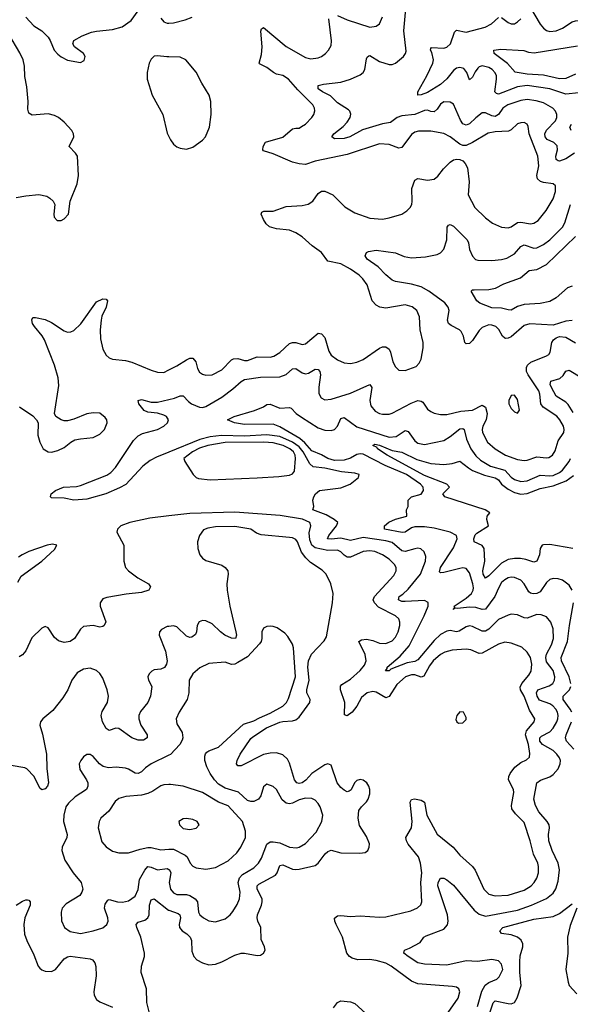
# Model space of a CAD drawing. Header units: inches. Extents: x 1834610 to 2027685, y 642842 to 774116.
# Tile 525 of 632: x 1979073 to 1982497, y 720913 to 727040. Entities that reach past the tile are written whole.
import ezdxf

# ---------------------------------------------------------------- set-up
doc = ezdxf.new("R2010")
doc.units = ezdxf.units.IN
doc.header["$MEASUREMENT"] = 0
doc.layers.add('B9772', color=7, linetype='Continuous')
doc.layers.add('B9782', color=7, linetype='Continuous')

msp = doc.modelspace()

# ---------------------------------------------------------------- linework, layer by layer
at = {"layer": 'B9772', "color": 5}
for points, elevation in [([(1979110, 727055.5), (1979161.2, 727001.2), (1979210, 726970.4), (1979250.4, 726930), (1979263.1, 726910), (1979287, 726850), (1979310, 726824.4), (1979330, 726808.5), (1979370, 726788.2), (1979450, 726774), (1979473.4, 726786.6), (1979479.3, 726810), (1979469, 726830), (1979414, 726870), (1979404, 726890), (1979409, 726910), (1979461, 726939), (1979519.1, 726960.9), (1979551.3, 726968.7), (1979650, 726979.5), (1979710, 726994.9), (1979766.2, 727033.8), (1979810, 727094.8)], 420), ([(1979950.8, 727050), (1979970, 727026), (1979990, 727017.3), (1980000, 727018.2)], 420), ([(1979050, 725932.9), (1979110, 725944.2), (1979191.6, 725951.5), (1979241.4, 725941.4), (1979260.7, 725930), (1979280.7, 725910), (1979290.7, 725889.3), (1979284.9, 725830), (1979287.3, 725810), (1979304.7, 725790), (1979330, 725790.8), (1979350, 725800.7), (1979375.1, 725830), (1979386, 725910), (1979430, 726018), (1979438, 726070), (1979432.2, 726190), (1979418.9, 726210), (1979379.7, 726250), (1979409.7, 726310), (1979407.1, 726330), (1979396.4, 726350), (1979350, 726401.7), (1979314.7, 726430), (1979290, 726443.1), (1979250, 726454.2), (1979150, 726445.4), (1979130, 726458), (1979122.5, 726482.5), (1979124.7, 726530), (1979117.6, 726622.4), (1979105.4, 726685.4), (1979102.7, 726750), (1979094.5, 726790), (1979073.8, 726833.8), (1979005.4, 726950)], 420), ([(1980000, 726807.9), (1979988.1, 726808.1), (1979930, 726815.4), (1979910, 726811.6), (1979890, 726794.5), (1979878.9, 726770), (1979864.6, 726710), (1979865.7, 726670), (1979895.8, 726570), (1979963.6, 726450), (1979990, 726333.4), (1980000, 726313.6)], 420), ([(1979070.4, 724630), (1979154.9, 724574.9), (1979178, 724550), (1979186.8, 724530), (1979186, 724454), (1979197.6, 724410), (1979219.1, 724370), (1979250, 724350.5), (1979270, 724348.8), (1979310, 724359.5), (1979350, 724378.4), (1979390, 724410.5), (1979415.6, 724424.4), (1979450, 724432.4), (1979530, 724438.7), (1979570, 724459.5), (1979599.6, 724490), (1979616.9, 724530), (1979613.6, 724550), (1979605.1, 724565.1), (1979571, 724591), (1979530, 724592.6), (1979490, 724586.3), (1979410, 724553.6), (1979370, 724542.9), (1979350, 724542.9), (1979329.6, 724549.6), (1979297.2, 724570), (1979289.2, 724590), (1979316.6, 724763.4), (1979312.5, 724810), (1979289.9, 724889.9), (1979226.5, 725046.5), (1979211.9, 725071.9), (1979164, 725130), (1979151.8, 725150), (1979147.2, 725172.8), (1979154, 725186), (1979170, 725187.3), (1979230, 725174), (1979270, 725155.5), (1979350, 725102.6), (1979370, 725095.5), (1979390, 725096.5), (1979410, 725106), (1979453.8, 725146.2), (1979550, 725283.7), (1979590, 725302), (1979610, 725301), (1979618.8, 725290), (1979610.4, 725250.4), (1979584.3, 725195.7), (1979578.4, 725170), (1979572.5, 725110), (1979574.2, 725054.2), (1979590.2, 724990), (1979610, 724951.8), (1979630, 724935.2), (1979650, 724927.1), (1979730, 724918.5), (1979770, 724908.1), (1979890, 724858), (1979930, 724846.2), (1979970, 724844.7), (1980000, 724860)], 380), ([(1980000, 724348.6), (1979922.6, 724317.4), (1979884.3, 724295.7), (1979838.4, 724261.6), (1979732, 724148), (1979693.9, 724126.1), (1979608.8, 724090), (1979490, 724056.4), (1979410, 724049.1), (1979350, 724061.7), (1979270, 724065.2), (1979264, 724070), (1979269, 724090), (1979295.3, 724110), (1979344, 724130), (1979425.3, 724134.7), (1979450, 724140.3), (1979615.3, 724204.7), (1979638.9, 724221.1), (1979667.7, 724252.3), (1979779.5, 724420.5), (1979809.1, 724450.9), (1979835.4, 724464.6), (1979929.6, 724490), (1979969.6, 724510), (1979991.8, 724530), (1979998.7, 724550), (1979985.1, 724570), (1979970, 724578.5), (1979930, 724590.8), (1979870, 724598), (1979846.7, 724606.7), (1979814.5, 724650), (1979810, 724670.8), (1979830, 724675.8), (1979890, 724659.7), (1979930, 724659.8), (1980000, 724676)], 360), ([(1980000, 723952.2), (1979881.7, 723938.3), (1979758.3, 723910), (1979702.2, 723890), (1979680.2, 723870), (1979677.8, 723850), (1979720.3, 723770), (1979720.9, 723670), (1979731.2, 723631.2), (1979750.3, 723610), (1979806.8, 723566.8), (1979874.4, 723530), (1979886, 723510), (1979874.9, 723490), (1979830, 723474.4), (1979735.5, 723464.5), (1979615, 723445), (1979590, 723436.1), (1979573, 723410), (1979573.5, 723390), (1979607.9, 723292.1), (1979597.3, 723270), (1979590, 723262.7), (1979570, 723259.3), (1979529.6, 723269.6), (1979470, 723263.5), (1979450, 723246.3), (1979413.8, 723190), (1979386.3, 723170), (1979350, 723163.1), (1979313.5, 723173.5), (1979290, 723195.9), (1979250, 723256.4), (1979230, 723264.2), (1979210, 723254.2), (1979147.6, 723192.4), (1979110, 723111.8), (1979090, 723087.6), (1979070, 723074)], 380), ([(1979060.4, 723539.6), (1979082.4, 723577.6), (1979211.1, 723670), (1979290, 723743.1), (1979303, 723770), (1979275.8, 723775.8), (1979242.6, 723770), (1979130.3, 723730), (1979087.2, 723710), (1979065.5, 723694.5)], 380), ([(1980000, 723264.5), (1979990, 723263.5), (1979954, 723246), (1979941.6, 723230), (1979939.5, 723210), (1979978.7, 723110), (1979990.1, 723049.9), (1979986.5, 723030), (1979972.3, 723007.7), (1979950, 722998.3), (1979910, 722993), (1979894.2, 722985.8), (1979878.5, 722970), (1979870.2, 722950), (1979872.8, 722930), (1979893.8, 722890), (1979885.8, 722830), (1979870.1, 722790), (1979824.6, 722735.4), (1979814.2, 722710), (1979813.4, 722690), (1979825.5, 722650), (1979865, 722590), (1979865.3, 722570), (1979842.6, 722557.4), (1979810, 722556.2), (1979770, 722570.7), (1979690, 722629.8), (1979670, 722631.7), (1979630, 722617.3), (1979610, 722629.8), (1979588.6, 722670), (1979580.2, 722710), (1979585.8, 722734.2), (1979618, 722790), (1979624.2, 722830), (1979616, 722870), (1979590, 722941.7), (1979571.2, 722971.2), (1979550, 722988.9), (1979510, 723003.5), (1979470, 722998), (1979430, 722975.6), (1979396.5, 722930), (1979371.1, 722868.9), (1979340.5, 722819.5), (1979278.7, 722741.3), (1979217.1, 722690), (1979202.4, 722670), (1979198.4, 722650), (1979214.4, 722594.4), (1979238.3, 722470), (1979240.8, 722380.8), (1979252.4, 722290), (1979245.7, 722270), (1979230, 722253), (1979210, 722247.6), (1979198, 722258), (1979162.2, 722330), (1979117.4, 722377.4), (1979104, 722384), (1979018.7, 722398.7)], 420), ([(1980000, 722462.2), (1979890, 722409), (1979855.4, 722384.6), (1979830, 722359.3), (1979810, 722348), (1979790, 722351.7), (1979750, 722376.2), (1979730, 722382), (1979672.3, 722387.7), (1979625.2, 722385.2), (1979592.3, 722392.3), (1979569.8, 722409.8), (1979530, 722455.6), (1979510, 722467.6), (1979490, 722467.6), (1979470, 722453.3), (1979452, 722430), (1979442.6, 722410), (1979446.9, 722373.1), (1979489, 722310), (1979496.9, 722290), (1979497.3, 722270), (1979487.4, 722250), (1979417.1, 722202.8), (1979375.4, 722164.6), (1979358.9, 722141.1), (1979346.2, 722090), (1979344.7, 722050), (1979367.6, 721970), (1979366.3, 721950), (1979336.5, 721890), (1979333.7, 721870), (1979352.9, 721810), (1979404.6, 721730), (1979455.8, 721670), (1979464.6, 721630), (1979458.9, 721610), (1979446.4, 721590), (1979362.3, 721537.7), (1979336.5, 721510), (1979330, 721486), (1979331.6, 721431.5), (1979350.4, 721390), (1979386.8, 721366.8), (1979450, 721354.3), (1979530, 721369.4), (1979590.7, 721389.3), (1979614.7, 721410), (1979622.6, 721430), (1979621, 721450), (1979600.3, 721510), (1979603.6, 721536.4), (1979620, 721560), (1979630, 721565.2), (1979680.7, 721550), (1979711.6, 721548.4), (1979750, 721556.8), (1979790, 721584.9), (1979810, 721628), (1979817.8, 721690), (1979850, 721747.9), (1979870, 721769.3), (1979890, 721766.6), (1979930, 721748.9), (1979990, 721757.4), (1980000, 721752.6)], 440), ([(1980000, 722280.5), (1979970, 722278.4), (1979950, 722272.7), (1979901.1, 722238.9), (1979870, 722223.6), (1979830, 722213.5), (1979733.7, 722206.3), (1979690, 722194.3), (1979666.2, 722173.8), (1979626.4, 722113.6), (1979578, 722070), (1979566.3, 722050), (1979559.7, 722010), (1979584.2, 721924.2), (1979610, 721892.2), (1979650, 721865.3), (1979690, 721855.6), (1979750, 721855.5), (1979820.9, 721879.1), (1979870, 721888.6), (1979890, 721888.6), (1979950, 721875), (1980000, 721877.4)], 460), ([(1979050, 721530.2), (1979090, 721554.6), (1979110, 721563.1), (1979122, 721562), (1979130, 721560.5), (1979137, 721550), (1979138.3, 721530), (1979103.9, 721450), (1979099.1, 721410), (1979102, 721350), (1979116.2, 721310), (1979160.7, 721220.7), (1979187.3, 721150), (1979197.7, 721137.7), (1979210, 721126.9), (1979230, 721119.6), (1979270, 721116.1), (1979296, 721130), (1979350, 721195.2), (1979370, 721209.1), (1979387.5, 721212.5), (1979510, 721195.8), (1979524.9, 721190), (1979540.9, 721170), (1979547.1, 721147.1), (1979547.2, 721090), (1979533.1, 720990), (1979534.9, 720970), (1979550, 720942.4), (1979570, 720928.5), (1979650, 720894.4)], 420), ([(1979881.3, 720850), (1979864.1, 720924.1), (1979861.4, 721010), (1979827.3, 721110), (1979831, 721150), (1979848.7, 721210), (1979849.3, 721230), (1979825.5, 721330), (1979800.5, 721390), (1979796.5, 721410), (1979810, 721424.9), (1979850, 721436.3), (1979868.9, 721451.1), (1979876.9, 721470), (1979879.9, 721530), (1979890, 721563.6), (1979910, 721568.4), (1979998.6, 721498.6), (1980000, 721498.1)], 420)]:
    msp.add_lwpolyline(points, dxfattribs=dict(at, elevation=elevation))
at = {"layer": 'B9782', "color": 5}
for points, elevation in [([(1982523.2, 726210), (1982470, 726174.7), (1982430, 726158.8), (1982421.1, 726161.1), (1982408.6, 726170), (1982407.6, 726190), (1982418.5, 726230), (1982415, 726255), (1982394.9, 726274.9), (1982353.6, 726293.6), (1982340.2, 726310), (1982339.9, 726330), (1982348.8, 726351.2), (1982404.5, 726410), (1982413.8, 726430), (1982414.4, 726450), (1982405.3, 726470), (1982388.7, 726490), (1982330, 726523), (1982284.5, 726535.5), (1982230, 726542.3), (1982190, 726537.7), (1982109.2, 726510), (1982078.8, 726490), (1982050, 726450.6), (1982030, 726437.9), (1982010, 726440.7), (1981970, 726459.9), (1981950, 726459.4), (1981910, 726429.8), (1981870, 726392.4), (1981850, 726383.4), (1981830, 726391.6), (1981813.6, 726413.6), (1981770, 726513.3), (1981750, 726527.1), (1981710, 726528.7), (1981690, 726514.5), (1981670, 726483.5), (1981650, 726466.5), (1981630, 726467.9), (1981610, 726475.6), (1981590, 726474.4), (1981530, 726450.3), (1981450, 726441.7), (1981421.3, 726430), (1981380.1, 726399.9), (1981330, 726392), (1981205.1, 726354.9), (1981125.3, 726310), (1981090, 726300.2), (1981030, 726297.4), (1981013.6, 726310), (1981026.4, 726330), (1981084.2, 726375.8), (1981110, 726402.8), (1981128.1, 726430), (1981132.6, 726452.6), (1981127, 726470), (1981118.1, 726478.1), (1981050, 726521.7), (1981005.1, 726565.1), (1980955.8, 726590), (1980929.7, 726610), (1980929.5, 726630), (1980961.8, 726638.2), (1981070, 726651), (1981130, 726670.2), (1981190, 726696.5), (1981208.5, 726711.5), (1981219.4, 726730), (1981230, 726796), (1981233.9, 726806.1), (1981244.9, 726815.1), (1981250, 726816.5), (1981310, 726779.7), (1981370, 726760.3), (1981390, 726760.3), (1981410, 726768.5), (1981460.5, 726810), (1981471.8, 726828.2), (1981475.5, 726844.5), (1981462.9, 726970), (1981475.6, 727130)], 360), ([(1981050, 727064.8), (1981110, 727039.1), (1981250, 726993.4), (1981290, 726998.9), (1981310, 727014.4), (1981330, 727057.3)], 380), ([(1982250, 727114), (1982310, 727011.3), (1982330, 726985.8), (1982350, 726971.3), (1982370, 726965.8), (1982410, 726969.3), (1982450, 726986.2), (1982510, 727026.9), (1982530, 727032.4), (1982610, 727038.3), (1982633.8, 727046.2)], 340), ([(1980000, 727018.2), (1980030, 727020.7), (1980102, 727038), (1980145.2, 727054.8)], 420), ([(1980000, 724860), (1980050, 724885.5), (1980110, 724923), (1980130, 724932.4), (1980150, 724933), (1980168.2, 724910), (1980177.6, 724870), (1980190, 724847), (1980210, 724832.9), (1980230, 724827.7), (1980270, 724830.2), (1980330, 724861.8), (1980390, 724923.8), (1980402.4, 724930), (1980430, 724931.3), (1980470, 724919.5), (1980490, 724919.5), (1980550, 724941.9), (1980630, 724938.6), (1980653.6, 724946.4), (1980690, 724967.8), (1980750, 725023.9), (1980770, 725031.8), (1980790, 725030.7), (1980830, 725019.3), (1980850, 725023.2), (1980930, 725088.1), (1980950, 725084.7), (1980970, 725061.1), (1980995.9, 724975.9), (1981010, 724952.9), (1981050, 724922.7), (1981090, 724903.6), (1981130, 724899.6), (1981170, 724907.7), (1981210, 724925.8), (1981310, 724995), (1981330, 725004.2), (1981350, 725004.4), (1981370.2, 724990), (1981379.7, 724970), (1981393.4, 724910), (1981410, 724879.5), (1981430, 724859.5), (1981470, 724855.6), (1981538.3, 724881.7), (1981557.7, 724902.3), (1981570, 724927.3), (1981583.3, 724996.7), (1981582.4, 725030), (1981562.8, 725110), (1981559.2, 725190), (1981543, 725230), (1981512.9, 725252.9), (1981470, 725264.5), (1981350, 725243.7), (1981311.7, 725251.7), (1981290, 725263.7), (1981265.3, 725290), (1981233.3, 725390), (1981207.1, 725427.1), (1981184.1, 725450), (1981130, 725487.4), (1981070, 725520.9), (1980990, 725537.7), (1980949.9, 725589.9), (1980891.6, 725631.6), (1980830, 725688.2), (1980790, 725713.5), (1980750, 725730.7), (1980670, 725737.8), (1980626.4, 725750), (1980605.3, 725770), (1980590, 725796.2), (1980573.6, 725830), (1980578, 725842), (1980591.6, 725848.4), (1980650, 725847.4), (1980730, 725876.2), (1980830, 725883.5), (1980867.9, 725892.1), (1980896.2, 725910), (1980930, 725958), (1980950, 725972.2), (1980970, 725973.4), (1981019.5, 725950), (1981095.9, 725875.9), (1981157.2, 725837.2), (1981250, 725804.9), (1981330, 725798.9), (1981370, 725806), (1981450, 725830.4), (1981480.7, 725850), (1981500.5, 725870), (1981510.8, 725889.2), (1981514.5, 725910), (1981511.8, 725990), (1981530, 726041.6), (1981550, 726051.6), (1981610, 726041.5), (1981650, 726047.4), (1981674.4, 726065.6), (1981708, 726112), (1981750, 726153.1), (1981770, 726167.4), (1981791.7, 726171.7), (1981810, 726170.3), (1981830, 726160.3), (1981844.5, 726144.5), (1981857.7, 726117.7), (1981868.2, 726030), (1981862.8, 725950), (1981903.2, 725870), (1981970, 725806.5), (1982014.2, 725774.2), (1982068.7, 725748.7), (1982110, 725744.2), (1982130, 725750.2), (1982170, 725777.4), (1982190, 725780.2), (1982250, 725768.5), (1982270, 725773.4), (1982297.4, 725790), (1982347.9, 725852.1), (1982390, 725924.4), (1982405.1, 725970), (1982405.1, 726005.1), (1982390, 726018.4), (1982330, 726026), (1982312.7, 726032.7), (1982292.5, 726050), (1982289.2, 726070), (1982302.5, 726130), (1982295.4, 726190), (1982240.6, 726330), (1982235.2, 726375.2), (1982228.4, 726388.5), (1982210, 726398.9), (1982190, 726398.5), (1982170, 726390.9), (1982130, 726354.4), (1982113.1, 726346.9), (1982030, 726342.7), (1981986, 726334), (1981890, 726274.5), (1981850, 726256.5), (1981830, 726257.7), (1981810, 726265.3), (1981750, 726310.7), (1981710, 726331.4), (1981630, 726345), (1981553.7, 726346.3), (1981530, 726340.3), (1981510, 726325.4), (1981450, 726244.2), (1981430, 726240.3), (1981370, 726263.4), (1981310, 726267.3), (1981110, 726199.9), (1980910, 726159.5), (1980850, 726139.2), (1980810, 726143), (1980770, 726153.9), (1980650, 726203.9), (1980590, 726223.5), (1980585.6, 726230), (1980587.5, 726250), (1980602.3, 726277.7), (1980710, 726309.4), (1980770, 726359.6), (1980790, 726365.5), (1980810, 726365.2), (1980826.1, 726373.9), (1980850, 726390.4), (1980889.6, 726430), (1980901.6, 726450), (1980907.8, 726472.2), (1980906.6, 726490), (1980896.9, 726510), (1980802.3, 726602.3), (1980744.7, 726670), (1980710, 726692.5), (1980670, 726700.5), (1980650.9, 726710), (1980610, 726741.7), (1980564.8, 726764.8), (1980562.2, 726770), (1980577.1, 726822.8), (1980581.7, 726870), (1980572.9, 726967.1), (1980577.6, 726982.4), (1980590, 726990.3), (1980730, 726872.6), (1980850, 726804.2), (1980883.1, 726796.9), (1980930, 726802.6), (1980949.7, 726810.3), (1980974.5, 726830), (1980994, 726850), (1981010, 726878), (1981012.7, 726907.3), (1980996.1, 727043.9)], 380), ([(1982550, 726583.7), (1982470, 726576.9), (1982370, 726609.9), (1982230, 726629.9), (1982170, 726622.7), (1982050, 726577), (1982039.4, 726579.4), (1982027.7, 726590), (1982038.7, 726670), (1982037.7, 726690), (1982030, 726709.7), (1982010.7, 726730), (1981990, 726741.2), (1981950, 726751.5), (1981930, 726745.2), (1981922.4, 726737.6), (1981905.5, 726714.5), (1981890, 726681.3), (1981870, 726666.3), (1981852.9, 726710), (1981835.8, 726735.8), (1981810, 726742.6), (1981790, 726737.8), (1981770, 726722.8), (1981730, 726672.5), (1981690, 726636.7), (1981610, 726586.2), (1981570, 726572.3), (1981548.7, 726570), (1981549.3, 726590), (1981605.1, 726690), (1981642.6, 726770), (1981646.3, 726790), (1981635.6, 726835.6), (1981628, 726850), (1981630, 726861), (1981634, 726866), (1981710, 726861.7), (1981730, 726869.5), (1981752.1, 726890), (1981778.1, 726961.9), (1981790, 726975), (1981850, 726962.2), (1981967.9, 726992.1), (1982006.8, 727013.2), (1982050, 727053.2)], 340), ([(1982070, 727052.8), (1982110, 727021.6), (1982130, 727012.8), (1982150, 727013.7), (1982170, 727025.4), (1982190, 727045.6)], 340), ([(1982530, 726699.9), (1982470, 726673.9), (1982430, 726671.8), (1982330, 726694.3), (1982230, 726700.7), (1982153.9, 726713.9), (1982106.6, 726766.6), (1982022.9, 726830), (1982021.2, 726850), (1982064.4, 726855.6), (1982208, 726848), (1982238, 726838), (1982273.4, 726833.4), (1982543.1, 726876.9)], 320), ([(1980000, 726313.6), (1980011.2, 726291.2), (1980030, 726265.5), (1980050, 726248.4), (1980070, 726239.5), (1980110, 726234.6), (1980150, 726246.5), (1980209.6, 726290), (1980228.2, 726310), (1980253.5, 726370), (1980263.8, 726450), (1980262, 726530), (1980252, 726570), (1980204.9, 726644.9), (1980170, 726712.4), (1980105.4, 726790), (1980070, 726807), (1980000, 726807.9)], 420), ([(1982502.2, 726350), (1982494.8, 726370), (1982505.4, 726390)], 340), ([(1982510, 725167.6), (1982470, 725163.6), (1982390, 725139.1), (1982246.8, 725146.8), (1982210, 725136.8), (1982130, 725066.2), (1982110, 725057.1), (1982096.6, 725056.6), (1982090, 725056.8), (1982076, 725070), (1982052.5, 725112.5), (1982034, 725130), (1982010, 725139.3), (1981990, 725139.8), (1981950, 725123.9), (1981930, 725104.8), (1981890, 725042.4), (1981870, 725025.3), (1981850, 725022.7), (1981842.2, 725030), (1981833.4, 725070), (1981818.8, 725098.8), (1981808.6, 725110), (1981756.7, 725136.6), (1981740.4, 725150), (1981734.2, 725170), (1981743.2, 725230), (1981738.7, 725250), (1981717.3, 725277.3), (1981618.2, 725350), (1981570, 725376.6), (1981510, 725394.3), (1981410.6, 725410.6), (1981390, 725419.2), (1981350, 725451.9), (1981301.6, 725501.6), (1981233.6, 725550), (1981220.9, 725570), (1981229.3, 725590), (1981242.9, 725597.1), (1981290, 725605.5), (1981409.2, 725589.2), (1981465.1, 725565.1), (1981510, 725557.7), (1981596.4, 725563.6), (1981670, 725578.2), (1981691.1, 725588.9), (1981710, 725612.2), (1981728.6, 725670), (1981732.4, 725747.6), (1981739.5, 725760.5), (1981750, 725765.3), (1981770, 725754.7), (1981856.9, 725670), (1981864.7, 725650), (1981871.1, 725610), (1981888.6, 725568.6), (1981908.2, 725548.2), (1981923, 725543), (1982010, 725541.6), (1982070, 725547.6), (1982103.5, 725556.5), (1982150, 725582.8), (1982190, 725628.4), (1982210, 725638.4), (1982270, 725617.4), (1982290, 725619.8), (1982330, 725639.8), (1982370, 725669.4), (1982450, 725749.3), (1982463.6, 725776.4), (1982499.2, 725890)], 360), ([(1982510, 725380.8), (1982479.6, 725370), (1982410.5, 725309.5), (1982370, 725286.6), (1982310, 725273.6), (1982210, 725266.9), (1982170, 725254), (1982130, 725232.7), (1982110, 725233.3), (1982070, 725244.1), (1982010, 725246.5), (1981935, 725275.1), (1981915.6, 725290), (1981880.9, 725350), (1981890, 725358), (1981900.4, 725359.6), (1981990, 725360.2), (1982031.2, 725368.8), (1982084.6, 725395.4), (1982186.7, 725433.3), (1982241.7, 725478.4), (1982290, 725485.3), (1982350, 725515.9), (1982529.9, 725690)], 340), ([(1980000, 724676), (1980035.8, 724684.2), (1980070, 724699.6), (1980090, 724699.5), (1980122.7, 724662.7), (1980140.3, 724650), (1980190, 724629.3), (1980210, 724627.3), (1980230, 724632.3), (1980330, 724690.1), (1980398.2, 724741.8), (1980450, 724789.2), (1980470, 724799.7), (1980570, 724816), (1980690, 724817.6), (1980730, 724831), (1980770, 724866), (1980790, 724869.2), (1980830, 724841.8), (1980850, 724835.2), (1980870, 724839.7), (1980910, 724865.5), (1980930, 724862.3), (1980938.8, 724850), (1980944, 724830), (1980933.8, 724753.8), (1980933.7, 724713.7), (1980947.1, 724687.1), (1980970, 724674.9), (1981010, 724679.2), (1981130, 724716.2), (1981250, 724768.7), (1981263.2, 724750), (1981250.2, 724670.2), (1981256, 724636), (1981283.9, 724603.9), (1981310, 724589.1), (1981330, 724583.9), (1981370, 724584.9), (1981390, 724591.3), (1981507.2, 724652.8), (1981550, 724669.3), (1981570, 724666.7), (1981579.5, 724659.5), (1981610, 724617), (1981630, 724602.3), (1981651.1, 724591.1), (1981690, 724582.2), (1981730, 724583.8), (1981817.3, 724602.7), (1981890, 724609.5), (1981950, 724640.7), (1981970, 724628.7), (1981979.6, 724590), (1981973.8, 724550), (1981953.1, 724510), (1981948.8, 724490), (1981951.7, 724470), (1981983.2, 724410), (1982030, 724369.3), (1982093.7, 724330), (1982170, 724303.5), (1982210, 724297.1), (1982230, 724297.8), (1982290, 724320.1), (1982350, 724313.7), (1982364, 724316), (1982386.9, 724330), (1982402.4, 724357.6), (1982421, 724419), (1982456.5, 724470), (1982460.2, 724490), (1982455, 724510), (1982432.1, 724550), (1982412.9, 724572.9), (1982329.4, 724629.4), (1982314.1, 724650), (1982308.3, 724710), (1982302, 724730), (1982234.8, 724830), (1982225.8, 724850), (1982224.6, 724875.4), (1982230.8, 724890), (1982252.1, 724907.9), (1982350, 724946.9), (1982363.1, 724956.9), (1982371.6, 724970), (1982383.1, 725030), (1982393.5, 725046.5), (1982410, 725060.3), (1982430, 725067.4), (1982470, 725063.1), (1982530, 725028.7)], 360), ([(1982514.9, 724594.9), (1982484.7, 724644.7), (1982470, 724660.4), (1982410, 724696.8), (1982379.6, 724750), (1982372.8, 724770), (1982376.9, 724790), (1982433.1, 724806.9), (1982453.6, 724826.4), (1982470, 724851.7), (1982490, 724858.2), (1982570, 724810.1)], 340), ([(1982509.2, 723490), (1982490, 723520.8), (1982450, 723552.5), (1982421.2, 723561.2), (1982390, 723562), (1982370, 723555.3), (1982350, 723537.2), (1982310, 723479.9), (1982290, 723468.2), (1982266.4, 723466.4), (1982250.5, 723470.5), (1982239.2, 723479.2), (1982210, 723529.6), (1982190, 723552), (1982150, 723568.8), (1982129.8, 723569.8), (1982110, 723565.5), (1982090, 723554.5), (1982070, 723536.5), (1982050, 723503.1), (1982028.3, 723450), (1981970, 723372.2), (1981950, 723368.5), (1981910, 723381.8), (1981870, 723384.6), (1981795.9, 723375.9), (1981781.4, 723378.6), (1981769.2, 723370), (1981778.6, 723381.4), (1981775.6, 723390), (1981850, 723439.5), (1981883.4, 723470), (1981894.1, 723490), (1981895.1, 723504.9), (1981891.7, 723530), (1981870, 723596.9), (1981850, 723624.1), (1981830, 723628.4), (1981810, 723625.5), (1981710, 723598.7), (1981690, 723598), (1981684.1, 723604.1), (1981690.7, 723630), (1981770, 723752.6), (1981793, 723810), (1981790.5, 723830), (1981750, 723851), (1981650, 723874.8), (1981590, 723884.2), (1981530, 723884.4), (1981510, 723878), (1981470, 723851.3), (1981451.3, 723848.7), (1981342.6, 723870), (1981342.6, 723890), (1981368.1, 723911.9), (1981409.3, 723930.7), (1981480.9, 723950), (1981479.5, 723990), (1981489.4, 724010), (1981489.5, 724050), (1981510, 724070.3), (1981570, 724088), (1981584, 724110), (1981581.5, 724130), (1981566.4, 724150), (1981478, 724210), (1981345.5, 724265.5), (1981210, 724336), (1981190, 724338.1), (1981170, 724333.1), (1981129.5, 724310.5), (1981090, 724298.4), (1981030, 724296.9), (1980989.7, 724309.8), (1980950, 724331.5), (1980890, 724356), (1980846.5, 724406.5), (1980814.5, 724434.5), (1980690, 724506.7), (1980650, 724522.8), (1980470, 724521.4), (1980409, 724530), (1980365.2, 724550), (1980406, 724570), (1980532.2, 724607.8), (1980589.4, 724630), (1980610, 724644.4), (1980630, 724647.2), (1980690, 724622.1), (1980750, 724626.8), (1980761.5, 724621.5), (1980792.7, 724590), (1980825.9, 724565.9), (1980930, 724499.9), (1980970, 724485.5), (1981010, 724483.5), (1981030.9, 724489.1), (1981050.4, 724509.6), (1981070, 724558), (1981090, 724565.2), (1981170, 724505.9), (1981370, 724442.6), (1981414.2, 724445.8), (1981470, 724482.6), (1981490, 724476.9), (1981530, 724418.8), (1981550, 724404.3), (1981590, 724395.4), (1981710, 724421.7), (1981750, 724445.1), (1981810, 724493.6), (1981830, 724496.3), (1981837.6, 724490), (1981851.5, 724430), (1981877.8, 724370), (1981910, 724325), (1981937.9, 724297.9), (1982000.8, 724260.8), (1982090, 724236.5), (1982130, 724193.1), (1982150, 724178.7), (1982190, 724166.6), (1982230, 724169.6), (1982310, 724205.6), (1982370, 724200.8), (1982390, 724204), (1982430, 724221.1), (1982450, 724237.4), (1982489.6, 724290.4), (1982498.2, 724310)], 340), ([(1981920.9, 720899.1), (1981946.4, 720993.6), (1981968.3, 721031.7), (1981990, 721049), (1982040.5, 721070), (1982055.9, 721084.1), (1982078, 721130), (1982070, 721162.9), (1982050, 721182.3), (1982010, 721192.4), (1981921, 721179), (1981850, 721183.2), (1981730, 721156), (1981590, 721162.3), (1981550, 721170.9), (1981489.7, 721210), (1981462.9, 721230), (1981465.2, 721250), (1981498.2, 721261.8), (1981563.1, 721296.9), (1981586.9, 721330), (1981601.4, 721338.6), (1981710, 721380.7), (1981733, 721407), (1981738.3, 721430), (1981734.2, 721470), (1981674.4, 721650), (1981676, 721670), (1981690, 721698), (1981710, 721697.6), (1981730, 721687.4), (1981770, 721654), (1981899.4, 721499.4), (1981930, 721474.6), (1981970, 721461.8), (1982170, 721499.4), (1982255.3, 721530), (1982348.7, 721571.3), (1982390, 721604.3), (1982408.4, 721631.6), (1982421.7, 721678.3), (1982429.4, 721750), (1982421.9, 721790), (1982384.7, 721870), (1982364.5, 721930), (1982360.9, 721970), (1982368.1, 722010), (1982365.3, 722030), (1982354.6, 722050), (1982301.6, 722110), (1982280.3, 722150), (1982270.9, 722190), (1982289.9, 722290.1), (1982313.1, 722306.9), (1982370, 722328.6), (1982390, 722342.2), (1982421.1, 722378.9), (1982435.3, 722410), (1982435.5, 722430), (1982430, 722446), (1982413.3, 722470), (1982390, 722491.4), (1982324.3, 722530), (1982309, 722550), (1982307.7, 722570), (1982318.2, 722581.8), (1982370, 722608.6), (1982390, 722630.2), (1982413.8, 722670), (1982420.1, 722690), (1982421.9, 722710), (1982417.6, 722730), (1982407.3, 722750), (1982389.1, 722770), (1982370, 722781.9), (1982306, 722806), (1982290.9, 722830), (1982287.4, 722850), (1982294.6, 722870), (1982365.6, 722894.4), (1982388.1, 722910), (1982399.5, 722930), (1982400.8, 722950), (1982390.4, 722990), (1982350, 723044.6), (1982344.6, 723070), (1982348.6, 723091.4), (1982379.6, 723150), (1982392.3, 723190), (1982391.2, 723250), (1982376.8, 723290), (1982350, 723323.5), (1982316.9, 723336.9), (1982290, 723337.4), (1982230, 723315.4), (1982210, 723317.5), (1982170, 723336.5), (1982130, 723339.8), (1982110, 723335.2), (1982050, 723307.9), (1981990, 723247.6), (1981970, 723235.2), (1981950, 723234.8), (1981890, 723264.7), (1981870, 723267.4), (1981850, 723261.5), (1981806.1, 723233.9), (1981790, 723231.2), (1981750, 723238), (1981730, 723235.2), (1981690, 723213.5), (1981650, 723176.9), (1981550, 723056.1), (1981530, 723046.5), (1981483, 723037), (1981381.8, 722998.2), (1981370, 722988.8), (1981348.1, 722988.1), (1981357.6, 723002.4), (1981357.6, 723010), (1981440, 723080), (1981495.8, 723144.2), (1981587.9, 723330), (1981612.8, 723390), (1981613.7, 723413.7), (1981590, 723425.3), (1981470, 723419), (1981450, 723419.9), (1981428.7, 723430), (1981433.3, 723450), (1981455.9, 723464.1), (1981490, 723495.7), (1981565, 723590), (1981597.2, 723670), (1981598.8, 723698.8), (1981589, 723729), (1981567, 723747), (1981550, 723750.7), (1981530, 723747.4), (1981470, 723730.8), (1981450, 723734.9), (1981390, 723786.3), (1981350, 723797.2), (1981210, 723816.5), (1981130, 723799.1), (1981070, 723813.2), (1981010, 723806.1), (1980987.2, 723810), (1980995, 723830), (1981043.7, 723890), (1981051.9, 723910), (1981028.5, 723930), (1980977.9, 723957.9), (1980896, 723990), (1980902.7, 724010), (1980896, 724050), (1980901.2, 724070), (1980913.2, 724090), (1980937.2, 724110), (1981070, 724127.1), (1981127.3, 724150), (1981179, 724190), (1981184, 724210), (1981157.7, 724217.7), (1981074.3, 724225.7), (1980970, 724248.5), (1980897.6, 724257.6), (1980876.5, 724276.5), (1980835.7, 724350), (1980810, 724382.5), (1980770, 724411), (1980690, 724445.9), (1980610, 724456.1), (1980470, 724448.3), (1980327.5, 724452.5), (1980256.4, 724443.6), (1980193.5, 724426.5), (1980000, 724348.6)], 360), ([(1982513.3, 723750), (1982370, 723773.6), (1982330, 723772.5), (1982323.2, 723770), (1982309.3, 723750), (1982306.8, 723710), (1982290, 723669.8), (1982270, 723664), (1982220.7, 723680.7), (1982186.7, 723686.7), (1982150, 723687.2), (1982110, 723680.9), (1982070, 723657.8), (1981990, 723578.2), (1981970, 723564.8), (1981955.2, 723590), (1981952.5, 723610), (1981964.9, 723670), (1981961, 723750), (1981948.6, 723768.6), (1981898.7, 723790), (1981897.2, 723810), (1981906.4, 723833.6), (1981915.9, 723844.1), (1981989.5, 723890), (1981978, 723930), (1981980.9, 723950), (1981997, 723970), (1981967.3, 723990), (1981716.3, 724070), (1981704.8, 724090), (1981746.2, 724130), (1981728.8, 724150), (1981590, 724203.5), (1981358.8, 724330), (1981299.2, 724370), (1981296.5, 724376.5), (1981269.7, 724390.3), (1981282.2, 724397.8), (1981310, 724393), (1981390, 724358), (1981450, 724347.5), (1981542.8, 724302.8), (1981630, 724278.1), (1981710, 724271.7), (1981762.1, 724277.9), (1981810, 724293.4), (1981863.3, 724250), (1981890, 724234.4), (1981964.6, 724204.6), (1982030, 724188.8), (1982050, 724176.8), (1982070, 724149.4), (1982110, 724117.9), (1982150, 724097), (1982190, 724087.6), (1982230, 724090.9), (1982310, 724122.7), (1982390, 724139.8), (1982471.2, 724170), (1982516.4, 724203.6)], 320), ([(1981737.3, 720862.7), (1981799.8, 720950), (1981811.1, 720990), (1981804.5, 721010), (1981790, 721018.9), (1981764.2, 721024.2), (1981550, 721039.9), (1981510, 721057), (1981383.1, 721150), (1981350, 721168.1), (1981290, 721185.8), (1981249, 721191), (1981175.3, 721190), (1981140.4, 721200.4), (1981124.7, 721210), (1981107.9, 721230), (1981081.5, 721330), (1981040.7, 721410), (1981032.4, 721430), (1981031.6, 721448.4), (1981050, 721462.4), (1981070, 721466.3), (1981130, 721458.9), (1981190, 721462.5), (1981310, 721455.2), (1981350, 721457.1), (1981506.1, 721493.9), (1981546.2, 721513.8), (1981568.2, 721531.8), (1981573.3, 721550), (1981567.8, 721670), (1981573.5, 721730), (1981566.3, 721790), (1981552.3, 721830), (1981489.2, 721910), (1981478, 721930), (1981474.2, 721950), (1981509, 722011), (1981513, 722050), (1981502.2, 722170), (1981510, 722187.7), (1981528.3, 722191.7), (1981570, 722182), (1981591, 722171), (1981604.3, 722090), (1981670, 721971.2), (1981768.4, 721890), (1981810, 721841.6), (1981890, 721770.2), (1981906.5, 721746.5), (1981960.2, 721630), (1981990, 721597.7), (1982030, 721587.8), (1982110, 721591.6), (1982210, 721623.5), (1982253.1, 721650), (1982272.9, 721670), (1982290, 721697.1), (1982299, 721730), (1982300.2, 721770), (1982295.8, 721790), (1982267.9, 721847.9), (1982248.7, 721930), (1982210, 722044), (1982157.2, 722097.2), (1982134.3, 722130), (1982131.5, 722150), (1982146, 722230), (1982143.2, 722250), (1982112.8, 722310), (1982115, 722330), (1982124.2, 722350), (1982152.4, 722387.6), (1982190, 722416.5), (1982225.8, 722434.2), (1982243.5, 722450), (1982246.5, 722473.5), (1982237.5, 722530), (1982218.5, 722590), (1982225.7, 722614.3), (1982272.5, 722670), (1982277.8, 722690), (1982242.8, 722742.8), (1982210, 722830.9), (1982187, 722870), (1982185.6, 722885.6), (1982195.2, 722910), (1982239.3, 722960.7), (1982253.9, 722986.1), (1982259, 723030), (1982250.8, 723070.8), (1982230, 723104.4), (1982195.2, 723135.2), (1982130, 723159.3), (1982090, 723165.7), (1982050, 723153.3), (1981950, 723098), (1981930, 723096), (1981878.7, 723118.7), (1981850, 723122.8), (1981763.2, 723116.8), (1981716.5, 723103.5), (1981690, 723088.7), (1981644.8, 723050), (1981621.1, 723018.9), (1981586, 722954), (1981570, 722948.7), (1981530, 722962.2), (1981510, 722963.6), (1981473.4, 722950), (1981417.5, 722902.5), (1981370, 722829), (1981350, 722820.2), (1981290, 722855), (1981270, 722859.4), (1981233.8, 722850), (1981197.9, 722822.1), (1981170, 722768.7), (1981141.6, 722730), (1981110, 722707.7), (1981093.3, 722713.3), (1981094.3, 722790), (1981068.5, 722870), (1981068, 722892), (1981076.5, 722903.5), (1981130, 722935.4), (1981190, 722990.2), (1981217.8, 723022.2), (1981228, 723050), (1981220.7, 723090), (1981181.8, 723170), (1981198.4, 723181.6), (1981230, 723185.4), (1981270, 723176.8), (1981310, 723160.8), (1981350, 723158.7), (1981390, 723174.5), (1981410, 723196.5), (1981426.2, 723230), (1981436.8, 723270), (1981437.7, 723290), (1981431.7, 723311.7), (1981411.2, 723330), (1981304.6, 723384.6), (1981278.8, 723410), (1981272.2, 723430), (1981279.6, 723450), (1981399.9, 723580.1), (1981415.3, 723610), (1981414.4, 723630), (1981403.8, 723650), (1981370, 723682.9), (1981330, 723710.6), (1981280.9, 723730), (1981250, 723734.7), (1981210, 723730.5), (1981130, 723694.4), (1981110, 723694.4), (1981090, 723707.3), (1981070, 723729.3), (1981050, 723738.7), (1980990, 723735.7), (1980910, 723753.7), (1980889, 723769), (1980876.6, 723803.4), (1980873.9, 723846.1), (1980883.7, 723890), (1980878.2, 723910), (1980831.9, 723931.9), (1980693.5, 723953.5), (1980410, 723974.4), (1980130, 723967.6), (1980000, 723952.2)], 380), ([(1980000, 721498.1), (1980057.9, 721477.9), (1980069.2, 721470), (1980072.1, 721450), (1980065, 721410), (1980066.8, 721390), (1980082.6, 721370), (1980111.3, 721351.3), (1980133.5, 721330), (1980141.4, 721310), (1980144, 721244), (1980155.3, 721210), (1980174, 721190), (1980210, 721170.2), (1980250, 721159.2), (1980290, 721161.6), (1980330, 721177.5), (1980410, 721219.3), (1980450, 721230.2), (1980471.1, 721231.1), (1980550, 721216.5), (1980570, 721219.5), (1980589.3, 721230), (1980599.5, 721250), (1980595.6, 721270), (1980575.4, 721315.4), (1980572.2, 721390), (1980553.2, 721430), (1980549.9, 721450), (1980552.7, 721470), (1980577.5, 721530), (1980581.6, 721550), (1980579.9, 721570), (1980548.7, 721630), (1980550.7, 721650), (1980560.3, 721659.7), (1980664.5, 721715.5), (1980674.6, 721730), (1980690, 721776.5), (1980710, 721781), (1980770, 721754.7), (1980790, 721750.7), (1980810, 721752.7), (1980910, 721775.8), (1980930, 721792), (1980971.7, 721848.3), (1980990, 721863.2), (1981010, 721870.9), (1981070, 721855.4), (1981187.7, 721852.3), (1981222.5, 721857.5), (1981238, 721870), (1981247.2, 721890), (1981248.2, 721911.8), (1981230, 721956.9), (1981186.3, 722026.3), (1981177.5, 722070), (1981182, 722118), (1981198.5, 722141.5), (1981230, 722173), (1981240.5, 722190), (1981250, 722222), (1981249.6, 722250), (1981243.6, 722270), (1981231, 722291), (1981210, 722307), (1981190, 722311.1), (1981170, 722305.1), (1981154.9, 722290), (1981133.4, 722246.6), (1981122, 722238), (1981110, 722235.1), (1981090, 722244.4), (1981070, 722261.4), (1981048.3, 722290), (1981010, 722400.9), (1980990, 722409.6), (1980970, 722403.5), (1980890, 722348.4), (1980852.8, 722307.2), (1980830, 722291.9), (1980810, 722286.8), (1980796.9, 722290), (1980781.1, 722310), (1980750, 722414), (1980738.5, 722438.5), (1980710, 722465.7), (1980670, 722477.7), (1980630, 722476.4), (1980590, 722466.9), (1980450, 722397.3), (1980430, 722395.8), (1980421.6, 722410), (1980424.9, 722430), (1980443.6, 722470), (1980510, 722566), (1980522.3, 722577.7), (1980607.9, 722632.1), (1980690, 722667.9), (1980710, 722673.1), (1980770, 722676.4), (1980790, 722683), (1980810, 722699), (1980877.7, 722790), (1980878.7, 722810), (1980858, 722850), (1980858, 722870), (1980873.5, 722930), (1980865.6, 723010), (1980869.1, 723050), (1980887.8, 723092.2), (1980966.2, 723173.8), (1980980.2, 723199.8), (1981018, 723410), (1981021.6, 723470), (1981008.5, 723530), (1980978.9, 723590), (1980954.2, 723614.2), (1980881.6, 723661.6), (1980851.6, 723691.6), (1980826.5, 723726.5), (1980801.3, 723790), (1980790, 723805.2), (1980770, 723814.8), (1980750, 723817.6), (1980574, 723834), (1980544.7, 723844.7), (1980509.6, 723870), (1980410, 723886.3), (1980290, 723884.1), (1980243.6, 723876.4), (1980215.4, 723864.6), (1980190.3, 723830), (1980179.5, 723790), (1980180.3, 723750), (1980193.4, 723710), (1980210, 723688.5), (1980230, 723673.4), (1980330, 723646.2), (1980351.2, 723631.2), (1980366.3, 723610), (1980370.1, 723590), (1980361.3, 723530), (1980362.5, 723490), (1980380.1, 723390), (1980418, 723230), (1980420.7, 723210), (1980414, 723190), (1980390, 723191.5), (1980349.6, 723209.6), (1980321.2, 723230), (1980270, 723279.9), (1980230, 723298.4), (1980210, 723300.7), (1980188, 723292), (1980176.3, 723270), (1980172.6, 723230), (1980166.3, 723213.7), (1980143.5, 723196.5), (1980130, 723194.9), (1980110, 723202.5), (1980050, 723260.9), (1980030, 723267.4), (1980000, 723264.5)], 420), ([(1982501.5, 722910), (1982489.9, 722950), (1982443.1, 723050), (1982439.9, 723070), (1982479.9, 723170), (1982492.1, 723270), (1982517.6, 723410)], 340), ([(1980000, 721752.6), (1980005.3, 721750), (1980011.9, 721730), (1980003.1, 721670), (1980010, 721629), (1980030, 721606.4), (1980050, 721596.3), (1980110, 721596.2), (1980130, 721590.8), (1980165, 721570), (1980177.9, 721550), (1980185.5, 721485.5), (1980194, 721470), (1980215.3, 721450), (1980250, 721432.6), (1980290, 721426.5), (1980350, 721444.6), (1980382.4, 721470), (1980398.9, 721490), (1980426.3, 721533.7), (1980440.8, 721570), (1980443.7, 721610), (1980431.8, 721670), (1980439.6, 721700.4), (1980459.5, 721720.5), (1980530, 721762.8), (1980558.6, 721790), (1980577.6, 721822.4), (1980610.4, 721909.6), (1980630, 721923.5), (1980650, 721924.6), (1980690, 721917.2), (1980750, 721891), (1980794.1, 721885.9), (1980810, 721890.2), (1980850, 721913.7), (1980916.9, 721983.1), (1980951, 722050), (1980958.2, 722090), (1980941.1, 722141.1), (1980930, 722161.6), (1980910, 722183.5), (1980890, 722193.1), (1980850, 722194.6), (1980810, 722185.8), (1980770, 722164.4), (1980750, 722160.6), (1980730, 722165), (1980705.4, 722185.4), (1980669.7, 722250), (1980650, 722268.5), (1980610, 722283.6), (1980590, 722266), (1980572.8, 722210), (1980558.7, 722190), (1980530, 722175.6), (1980510, 722174.2), (1980490, 722181.4), (1980433.8, 722233.8), (1980350, 722258.5), (1980310, 722281.9), (1980284.2, 722310), (1980257.5, 722350), (1980236.8, 722390), (1980223.8, 722430), (1980223.3, 722456.7), (1980228, 722472), (1980237.3, 722482.7), (1980249, 722491), (1980310, 722513.2), (1980464.6, 722655.4), (1980530, 722676.4), (1980563.8, 722696.2), (1980630, 722725), (1980710, 722768.8), (1980732.8, 722790), (1980745.3, 722814.7), (1980787.7, 722950), (1980776.2, 723130), (1980770, 723154), (1980741, 723201), (1980721.8, 723221.8), (1980674.9, 723254.9), (1980650, 723264.7), (1980630, 723266.6), (1980610, 723264.2), (1980590, 723254), (1980578.9, 723230), (1980579.7, 723190), (1980574.4, 723170), (1980564.2, 723155.8), (1980490, 723074.5), (1980430, 723039.4), (1980410, 723028.9), (1980390, 723027), (1980350, 723040.8), (1980250, 723032.7), (1980193.9, 723006.1), (1980150.1, 722969.9), (1980127.1, 722930), (1980124, 722850), (1980114, 722810), (1980063.6, 722730), (1980046, 722690), (1980050, 722658.8), (1980083.7, 722603.7), (1980087.2, 722570), (1980083.5, 722556.5), (1980069.1, 722530), (1980010, 722467.1), (1980000, 722462.2)], 440), ([(1982507.1, 722730), (1982495.8, 722750), (1982454.1, 722810), (1982452.2, 722830), (1982491.7, 722870), (1982500.8, 722890)], 340), ([(1982520, 722500), (1982474.4, 722550), (1982468, 722570), (1982470.8, 722590), (1982504.1, 722670)], 340), ([(1980000, 721877.4), (1980030, 721878.9), (1980101.5, 721841.5), (1980113.7, 721830), (1980133.1, 721790), (1980150, 721773.1), (1980170, 721762.7), (1980230, 721753.7), (1980290, 721763.1), (1980370, 721805.8), (1980424.1, 721855.9), (1980448.4, 721890), (1980477.6, 721950), (1980477.8, 721990), (1980458.8, 722050), (1980370, 722148.4), (1980309.9, 722169.9), (1980210, 722230.7), (1980090, 722270.7), (1980010, 722281.2), (1980000, 722280.5)], 460), ([(1981983.4, 720816.6), (1982017.6, 720922.4), (1982030, 720933.7), (1982110, 720916.8), (1982130, 720916.3), (1982150, 720924.9), (1982166.6, 720953.4), (1982192.5, 721030), (1982183.2, 721110), (1982182.6, 721177.4), (1982185.7, 721214.3), (1982201.8, 721270), (1982202.5, 721290), (1982192.3, 721312.3), (1982170, 721330.9), (1982130, 721344.5), (1982070, 721352.7), (1982058.4, 721370), (1982078.4, 721390), (1982270, 721443.5), (1982390, 721458.2), (1982430, 721476.9), (1982510, 721538.9)], 340), ([(1982538.6, 721510), (1982497.1, 721402.9), (1982480.1, 721330), (1982482.9, 721230), (1982470.6, 721130), (1982483.9, 721050), (1982491.1, 721030), (1982538.4, 720978.4)], 340), ([(1981025.4, 720890), (1981050, 720924.7), (1981070, 720933.8), (1981130, 720928.5), (1981157.2, 720917.2), (1981290, 720796.8)], 380)]:
    msp.add_lwpolyline(points, dxfattribs=dict(at, elevation=elevation))
for points, elevation in [([(1982150, 724702.7), (1982130, 724701.2), (1982115.5, 724670), (1982115.5, 724650), (1982130, 724620.7), (1982150, 724598.8), (1982170, 724591.3), (1982181.2, 724610), (1982170, 724675.3)], 380), ([(1980590.6, 724410.6), (1980350, 724408.5), (1980242, 724390), (1980190, 724373.4), (1980147.1, 724350), (1980093, 724310), (1980099.1, 724290), (1980151.6, 724210), (1980170.3, 724190), (1980184.2, 724184.2), (1980257, 724177), (1980550, 724189.1), (1980683.5, 724196.5), (1980750, 724205.1), (1980770, 724213.2), (1980781.2, 724230), (1980787.9, 724310), (1980786.2, 724330), (1980776.1, 724350), (1980753.4, 724370), (1980712.2, 724390), (1980650, 724406.3)], 380), ([(1981810, 722732.7), (1981791, 722710), (1981785.2, 722685.2), (1981791.3, 722670), (1981803, 722663), (1981830, 722664), (1981850, 722684.7), (1981850, 722698), (1981833.2, 722730)], 420), ([(1980110, 722069.4), (1980090, 722066.6), (1980062.8, 722050), (1980067.3, 722030), (1980090, 722006.4), (1980130, 722001.3), (1980170, 722008.5), (1980189.2, 722030), (1980176, 722050), (1980150, 722062.9)], 480)]:
    msp.add_lwpolyline(points, close=True, dxfattribs=dict(at, elevation=elevation))

doc.saveas('drawing.dxf')
